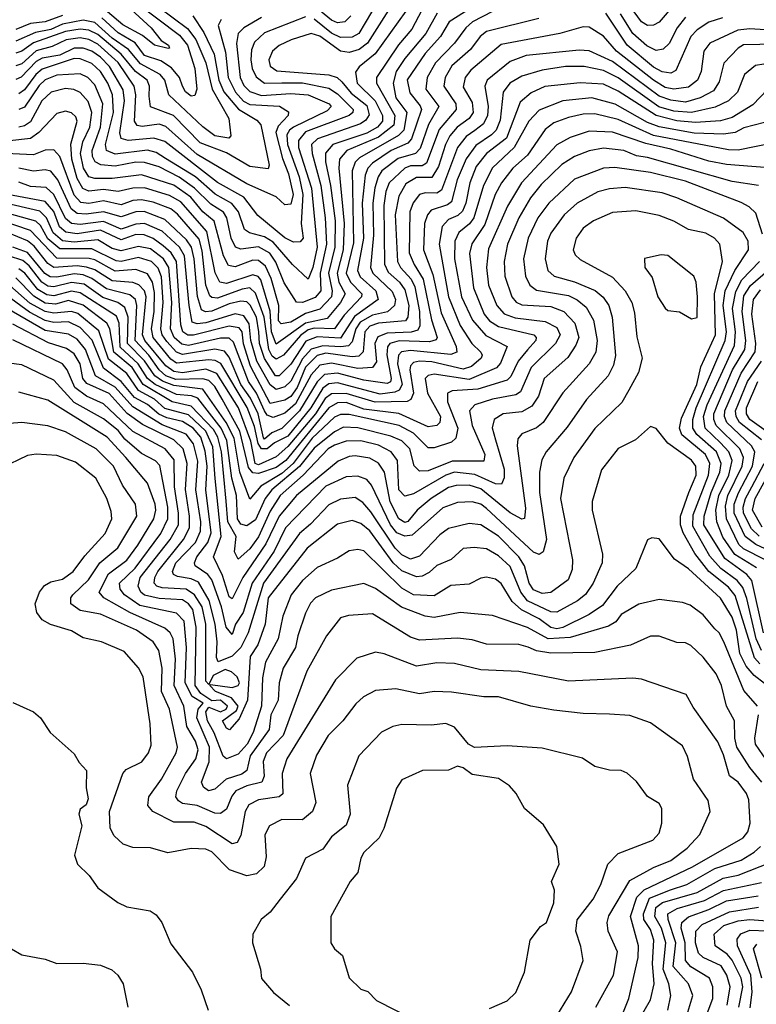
# Model space of a CAD drawing. Extents: x 1308313 to 1441400, y 959662 to 1036319.
# Tile 575 of 656: x 1420558 to 1423077, y 975135 to 978502. Entities that reach past the tile are written whole.
import ezdxf

# ---------------------------------------------------------------- set-up
doc = ezdxf.new("R2010")
doc.units = 0

msp = doc.modelspace()

# ---------------------------------------------------------------- linework, layer by layer
at = {"layer": '0CON10XD'}
for points in [[(1422184.1, 978595), (1422027.1, 978495), (1421997, 978445), (1421945, 978386.5), (1421883.3, 978296.6), (1421892.3, 978252.3), (1421928.2, 978208.2), (1421932.5, 978195), (1421898.6, 978095), (1421885, 978080.4), (1421828.3, 978055), (1421765, 978011.5), (1421748.8, 977995), (1421739.2, 977970.8), (1421729.2, 977875), (1421734.4, 977755), (1421713.1, 977645), (1421723, 977623), (1421776.4, 977575), (1421783.7, 977545), (1421702.6, 977487.4), (1421655, 977413.7), (1421575, 977417.3), (1421537.2, 977402.8), (1421485, 977324.9), (1421445, 977284), (1421432.9, 977285), (1421395, 977343.5), (1421378, 977395), (1421375.5, 977434.5), (1421367.9, 977485), (1421346.6, 977526.6), (1421335, 977537.4), (1421315, 977539.6), (1421275, 977530.6), (1421215, 977505.3), (1421193.4, 977503.4), (1421180.2, 977510.2), (1421165.8, 977555.8), (1421154.8, 977685), (1421145.3, 977725), (1421129, 977749), (1421055, 977819.4), (1420983.8, 977846.2), (1420954.9, 977845.1), (1420905, 977828.7), (1420845, 977845.5), (1420785, 977836.8), (1420755, 977839.5), (1420734.3, 977855), (1420688.9, 977955), (1420665, 977984.5), (1420645, 977989), (1420605, 977984.1), (1420555, 977995.1)], [(1421033.9, 978545), (1421132.2, 978472.2), (1421160.5, 978435), (1421194.5, 978354.5), (1421215.9, 978265), (1421273.3, 978165), (1421280.3, 978105), (1421272.9, 978097.1), (1421225, 978104.9), (1421185, 978135.6), (1421068.6, 978245), (1421054.3, 978295), (1421039, 978315), (1420971.7, 978351.7), (1420930.8, 978400.8), (1420875, 978439.4), (1420815, 978492.8), (1420775, 978500.8), (1420705, 978487.3), (1420665, 978468.6), (1420612.1, 978458), (1420545, 978428.5)], [(1420951.5, 978565), (1421105, 978449.9), (1421131.5, 978415), (1421156.7, 978335), (1421163.6, 978265), (1421156.8, 978243.2), (1421145, 978241.1), (1421125, 978255.3), (1421114.8, 978275.2), (1421104.2, 978305), (1421077.6, 978337.6), (1421041.3, 978361.3), (1420985, 978380.1), (1420953, 978423), (1420895, 978457.5), (1420839.2, 978509.2)], [(1420912, 978562), (1421008.3, 978475), (1421041.5, 978431.5), (1421066.9, 978415), (1421070, 978405), (1421065.7, 978404.3), (1421019.6, 978415), (1420978.3, 978448.3), (1420911.2, 978485), (1420858.7, 978528.7)], [(1421905, 978567.6), (1421774.2, 978385.8), (1421719.4, 978340.6), (1421706.8, 978323.2), (1421712.2, 978285), (1421774.1, 978225), (1421798.6, 978175), (1421799, 978155), (1421781.5, 978135), (1421745, 978114.2), (1421628.7, 978075), (1421603.7, 978046.3), (1421603.5, 978016.5), (1421621.5, 977935), (1421636.5, 977815), (1421636.3, 977725), (1421614.1, 977635), (1421626.5, 977575), (1421624.4, 977555), (1421585, 977512.3), (1421535, 977497.4), (1421485, 977468.2), (1421452.2, 977462.2), (1421443, 977473), (1421444.7, 977524.7), (1421417.8, 977617.8)], [(1421690.3, 978515), (1421670, 978495), (1421645, 978491.6), (1421625, 978500.4), (1421555, 978557.3)], [(1421782.9, 978565), (1421717.5, 978455), (1421695, 978442.8), (1421655, 978441.9), (1421625, 978456.5), (1421565, 978504)], [(1422805.3, 978564.7), (1422745, 978493.6), (1422725, 978483.3), (1422705, 978483), (1422685, 978495.2), (1422659.3, 978529.3)], [(1422333.7, 978506.3), (1422155, 978461.7), (1422133.2, 978445), (1422099.6, 978400.4), (1422035.5, 978344.5), (1422012.6, 978305), (1422009, 978275), (1422049.7, 978215), (1422050.6, 978195), (1421992.6, 978127.4), (1421948.8, 978011.2), (1421935, 978002.9), (1421895, 978002.7), (1421875.2, 977995), (1421821.4, 977945), (1421809.7, 977915), (1421802.9, 977867.1), (1421805.9, 977665.9), (1421818.8, 977638.8), (1421857.5, 977605), (1421875, 977578.9), (1421889.2, 977525), (1421886, 977485), (1421877.7, 977472.3), (1421785, 977464.7), (1421755, 977453.9), (1421738.5, 977435), (1421733.2, 977366.8), (1421718.2, 977351.8), (1421695, 977349.7), (1421605, 977361.5), (1421575, 977353.9), (1421535, 977314.3), (1421507.2, 977245), (1421485, 977213.5), (1421465, 977200.8), (1421415, 977189.8), (1421348, 977318), (1421323.8, 977393.8), (1421318.5, 977435), (1421308.9, 977448.9), (1421275, 977453.8), (1421153.1, 977423.1), (1421133.6, 977423.6), (1421116, 977435), (1421109, 977459), (1421094.9, 977674.9), (1421076.4, 977705), (1421049.2, 977729.2), (1421015, 977754.3), (1420983.7, 977766.3), (1420955, 977767.4), (1420905, 977749.5), (1420835, 977782.6), (1420755, 977770.4), (1420715.9, 977775.9), (1420694.2, 977794.2), (1420675, 977846.1), (1420645, 977880.1), (1420425, 977921.8)], [(1421985.3, 978524.7), (1421947, 978455), (1421875, 978370), (1421845.9, 978325), (1421835.6, 978285), (1421844.9, 978234.9), (1421882.4, 978185), (1421871.8, 978125), (1421853.8, 978106.2), (1421719.9, 978030.1), (1421705.4, 978014.6), (1421694.9, 977985.1), (1421699.3, 977739.3), (1421674.9, 977635), (1421689.2, 977605), (1421727.9, 977565), (1421727, 977555), (1421667.7, 977492.3), (1421635, 977445.1), (1421565, 977447.2), (1421545, 977441.4), (1421518.1, 977421.9), (1421460.3, 977355), (1421435, 977341.1), (1421421.2, 977351.2), (1421410.4, 977375), (1421393.8, 977485), (1421365, 977567.2), (1421345.3, 977585.3), (1421318.9, 977581.1), (1421235, 977550.6), (1421215, 977551.9), (1421208, 977558), (1421194.9, 977594.9), (1421181.7, 977711.7), (1421171.4, 977751.4), (1421097.4, 977837.4), (1421074.8, 977855), (1421015, 977878.6), (1420975, 977885.9), (1420945, 977883.7), (1420905, 977869.7), (1420845, 977882.4), (1420795, 977874.3), (1420767.5, 977877.5), (1420745, 977902.2), (1420695, 978034.1), (1420675, 978057.1), (1420645, 978056), (1420605, 978039.8), (1420486.1, 978046.1)], [(1420705, 978516.9), (1420645.4, 978495.4), (1420595, 978489.3), (1420545, 978469)], [(1421150, 978515), (1421188, 978458), (1421223, 978385), (1421238.8, 978295), (1421256.2, 978256.2), (1421306.4, 978196.4), (1421369, 978159), (1421383.2, 978143.2), (1421411.8, 978005), (1421408.2, 977991.8), (1421345, 978000.7), (1421265, 978047.2), (1421175, 978080.9), (1421084.4, 978175), (1421005, 978204.7), (1421001.1, 978241.1), (1421002.5, 978275), (1420993.9, 978295), (1420954.8, 978324.8), (1420905, 978385), (1420825, 978452.2), (1420795, 978466.8), (1420765, 978469.8), (1420715, 978461.8), (1420605, 978423.4), (1420565, 978395.1), (1420545, 978388.2)], [(1422175, 978529.9), (1422106.7, 978495), (1422083.3, 978475), (1422045, 978422.1), (1421979.6, 978355), (1421951.6, 978305), (1421947.6, 978265), (1421991.3, 978205), (1421956.1, 978143.9), (1421927.7, 978062.3), (1421911.9, 978045), (1421852.9, 978027.1), (1421797, 977985), (1421783.7, 977965), (1421772.7, 977927.3), (1421765.8, 977875), (1421768.1, 977765), (1421757.9, 977655), (1421765.7, 977635), (1421832.3, 977572.3), (1421843.4, 977545), (1421840, 977525), (1421816.5, 977503.5), (1421765, 977492.4), (1421722, 977468), (1421707.3, 977445), (1421695, 977400.3), (1421682.6, 977387.4), (1421656.8, 977383.2), (1421595, 977387.4), (1421554.6, 977375.4), (1421525, 977342), (1421485, 977266.3), (1421465, 977246.6), (1421435, 977237.8), (1421415, 977253.2), (1421369.6, 977335), (1421348.4, 977405), (1421342.7, 977462.7), (1421325, 977489.5), (1421295, 977496.4), (1421195, 977465.6), (1421165, 977461.7), (1421148.2, 977468.2), (1421137.3, 977525), (1421121.5, 977695), (1421104.4, 977724.4), (1421045, 977779.2), (1420985, 977805.5), (1420955, 977803.5), (1420905, 977786.3), (1420845, 977812), (1420765, 977802.3), (1420735, 977805.9), (1420715, 977823), (1420675, 977904.5), (1420648.3, 977928.3), (1420595, 977931.8), (1420555, 977946.3)], [(1421933.7, 978535), (1421899.6, 978470.4), (1421853.6, 978416.4), (1421777.9, 978305), (1421778.5, 978285), (1421841.2, 978175), (1421838, 978142), (1421785, 978100.7), (1421676.5, 978055), (1421652.3, 978025), (1421649.4, 977995), (1421668, 977805), (1421664.5, 977715), (1421643.4, 977635), (1421649.1, 977605), (1421670.7, 977565), (1421655.3, 977535), (1421609.5, 977480.5), (1421535, 977464.4), (1421435, 977392.2), (1421419.1, 977435), (1421415.1, 977505.1), (1421382.7, 977612.7), (1421373.8, 977623.8), (1421355, 977629.6), (1421265, 977600.1), (1421242.8, 977605), (1421226.9, 977636.9), (1421198.1, 977778.1), (1421109.1, 977879.1), (1421070.8, 977900.8), (1420985, 977927.1), (1420945, 977926.4), (1420895, 977914.4), (1420845, 977921.9), (1420795, 977916.2), (1420774.6, 977924.6), (1420755, 977959.1), (1420736.4, 978025), (1420733.6, 978076.4), (1420755.2, 978155.2), (1420750.7, 978170.7), (1420735, 978184.1)], [(1421247.1, 978502.9), (1421237.2, 978482.8), (1421261.6, 978391.6), (1421270.8, 978305), (1421295.7, 978255), (1421323.9, 978223.9), (1421345, 978212.5), (1421446.1, 978206.1), (1421477.5, 978187.5), (1421476.2, 978175), (1421441.6, 978138.4), (1421433.9, 978116.1), (1421457.3, 978027.3)], [(1421385, 978509.5), (1421324.2, 978475), (1421305.2, 978455), (1421299.2, 978420.8), (1421312.4, 978305), (1421325, 978277.6), (1421345, 978256.3), (1421385, 978242.8), (1421485, 978250.3), (1421545, 978245.1), (1421616.4, 978215), (1421622.8, 978205), (1421609.1, 978190.9)], [(1421535, 978512.1), (1421395, 978457.8), (1421361.2, 978425), (1421351.1, 978398.9), (1421348.2, 978365), (1421353.3, 978335), (1421366.6, 978306.6), (1421395, 978284.9), (1421455, 978286.1)], [(1421819.7, 978535), (1421747.7, 978422.3), (1421719.2, 978400.8), (1421685, 978390.6), (1421655, 978394.9), (1421585, 978445.6), (1421555, 978454.9), (1421486.2, 978433.8), (1421445, 978414.4), (1421422.4, 978395), (1421410.4, 978365), (1421415, 978343.9), (1421438, 978328), (1421615, 978313.9), (1421644.3, 978304.3), (1421660.3, 978290.3)], [(1422961, 978509), (1422915, 978493.9), (1422875, 978468.1), (1422853.1, 978445), (1422801.6, 978328.4), (1422785, 978320), (1422755, 978324), (1422725, 978340.3), (1422635, 978415.5), (1422562, 978525)], [(1422835, 978511.5), (1422806.1, 978475), (1422778.6, 978421.4), (1422758.6, 978401.4), (1422735, 978397), (1422702.5, 978412.5), (1422655.4, 978455.4), (1422612.5, 978522.5)], [(1423107.4, 978467.4), (1423055, 978471.2), (1423013.9, 978466.1), (1422918, 978422), (1422897.2, 978395), (1422889.1, 978325), (1422875.7, 978295), (1422845, 978271.9), (1422795.5, 978264.5), (1422765, 978270.9), (1422725, 978295.3), (1422599.3, 978395), (1422555, 978446.2), (1422505, 978477.1), (1422485, 978478.1), (1422405.4, 978454.6), (1422205, 978417.2), (1422100.4, 978329.6), (1422081, 978305), (1422075, 978271.4), (1422105, 978218.9), (1422109, 978185), (1422095.2, 978165), (1422054.2, 978135), (1422029.6, 978105), (1422013.8, 978075), (1421989.8, 978000.2), (1421967.6, 977962.4), (1421915, 977963.2), (1421879, 977941), (1421855, 977899.2), (1421841.8, 977835), (1421850.5, 977675), (1421860.4, 977655), (1421897.1, 977615), (1421909.2, 977589.2), (1421925.8, 977505), (1421926.6, 977455), (1421919.8, 977440.2), (1421896.8, 977433.2), (1421815, 977430.8), (1421782.4, 977417.6), (1421772.8, 977395), (1421778, 977332), (1421765, 977313.2), (1421715, 977309), (1421625, 977328.1), (1421585, 977321), (1421555, 977288.4), (1421501.7, 977188.3), (1421465, 977157.3), (1421425, 977141.5), (1421405, 977149.6), (1421395.3, 977165.3), (1421368.3, 977225), (1421341, 977265), (1421305, 977357.3), (1421289.4, 977399.4), (1421275, 977412.8), (1421245, 977413), (1421135, 977388.6), (1421112.9, 977392.9), (1421086.9, 977415), (1421074.1, 977445), (1421078.9, 977535), (1421068.3, 977655), (1421050.2, 977685), (1421005, 977718.2), (1420965, 977726.8), (1420905, 977711.5), (1420875, 977720.1), (1420825, 977749.1), (1420745, 977741.7), (1420705, 977746.6), (1420673.1, 977773.1), (1420650.2, 977825), (1420627.4, 977847.4), (1420495, 977877.9)], [(1421457.3, 978027.3), (1421477.5, 977975), (1421493.7, 977905), (1421485, 977871.7), (1421465, 977868.7), (1421435, 977897.1), (1421335, 977940.5), (1421165, 978041.5), (1421057.6, 978137.6), (1421035, 978145.1), (1420977.5, 978137.5), (1420960.5, 978140.5), (1420950.6, 978155), (1420955.9, 978245), (1420950, 978275), (1420895, 978355.7), (1420825, 978418.4), (1420795, 978434.3), (1420765, 978440.4), (1420716.7, 978433.3), (1420668.9, 978411.1), (1420615, 978396.1), (1420565, 978351.6), (1420545, 978344)], [(1423145, 978419.1), (1423033.4, 978416.6), (1423015, 978405.2), (1422965.8, 978354.2), (1422949.7, 978290.3), (1422930.5, 978259.5), (1422885.1, 978234.9), (1422835, 978220.5), (1422785, 978226.6), (1422745, 978241.2), (1422585, 978359.2), (1422505.9, 978395.9), (1422471.9, 978398.1), (1422290.1, 978379.9), (1422235, 978359.6), (1422157.3, 978295), (1422148.5, 978275), (1422160.1, 978205), (1422158.1, 978175), (1422144.1, 978145.9), (1422115, 978123.4), (1422085, 978103), (1422055, 978065.2), (1422000.9, 977919.1), (1421985, 977909), (1421945, 977910.3), (1421925, 977904.8), (1421903.5, 977876.5), (1421892.6, 977845), (1421890.2, 977705), (1421906.7, 977665), (1421937.7, 977615), (1421966.2, 977476.2), (1421985.8, 977415), (1421982.6, 977407.4), (1421959.1, 977400.9), (1421855.7, 977404.3), (1421824.5, 977395), (1421816.1, 977383.9), (1421813.5, 977356.5), (1421828.5, 977275), (1421825.9, 977264.1), (1421815, 977258.3), (1421735, 977269.3), (1421645, 977293.6), (1421601, 977289), (1421575.7, 977264.3), (1421515, 977164.7), (1421455.2, 977104.8), (1421420.6, 977089.4), (1421395, 977068.2), (1421392.1, 977072.1), (1421373.5, 977155), (1421347.6, 977207.7), (1421314.8, 977255), (1421275, 977348.6), (1421258.7, 977368.7), (1421225.3, 977375.3), (1421115, 977357.7), (1421095, 977365.7), (1421061.3, 977401.3), (1421045.8, 977425), (1421041.2, 977445), (1421049.2, 977535), (1421042.9, 977622.9), (1421032.1, 977652.1), (1421009, 977675), (1420965, 977688.9), (1420905, 977675.8), (1420887.7, 977677.7), (1420805, 977718.3), (1420695, 977718.3), (1420655, 977752.9), (1420629, 977799), (1420613.6, 977813.6), (1420495, 977846.6)], [(1421609.1, 978190.9), (1421494.4, 978135), (1421480.6, 978125), (1421471.9, 978108.1), (1421474.4, 978075.6), (1421514.3, 977965), (1421526.4, 977905), (1421520.6, 977805), (1421527.2, 977755), (1421517.7, 977742.3), (1421495, 977741.5), (1421465, 977756.6), (1421372.2, 977832.2), (1421324.5, 977895), (1421235, 977945.3), (1421055, 978085.4), (1421017.4, 978097.4), (1420929.2, 978089.2), (1420905.6, 978095.6), (1420900.8, 978115), (1420917.2, 978225), (1420912, 978262), (1420865, 978342.8), (1420834.7, 978374.7), (1420804.5, 978394.5), (1420775, 978405.5), (1420745, 978405.5), (1420695, 978381.5), (1420635, 978371.2), (1420615, 978359.7), (1420563.7, 978306.3), (1420545, 978297.4)], [(1423245, 978373.1), (1423074.8, 978345.2), (1423037.1, 978315), (1423012.6, 978255), (1422981.9, 978225), (1422936.9, 978203.1), (1422855, 978184.6), (1422795, 978189.9), (1422744.3, 978204.3), (1422605, 978303.9), (1422555, 978328.2), (1422488, 978342), (1422425, 978342.3), (1422345, 978329.2), (1422275, 978309.3), (1422234.7, 978285.3), (1422211.9, 978255), (1422201.1, 978158.9), (1422187.1, 978125), (1422171.8, 978108.2), (1422117.8, 978072.3), (1422085, 978026.8), (1422054.1, 977955), (1422035, 977879.3), (1422021.3, 977868.7), (1421965, 977851), (1421952.5, 977835), (1421943, 977805), (1421939.5, 977715), (1421970.6, 977630.6), (1421999.9, 977500.1), (1422050.4, 977385), (1422052.5, 977365), (1422032.2, 977357.8), (1421895, 977371.3), (1421863.4, 977366.6), (1421853.9, 977355), (1421849.7, 977325), (1421865.7, 977254.3), (1421856.4, 977235), (1421841.4, 977228.6), (1421791.4, 977221.4), (1421645, 977260.8), (1421615, 977257.2), (1421595, 977242.3), (1421553.7, 977175), (1421475, 977077.8), (1421429.6, 977055), (1421405, 977034.4), (1421385, 977035.3), (1421373.2, 977053.2), (1421360.9, 977110.9), (1421336.1, 977176), (1421246.4, 977326.4), (1421226.9, 977336.9), (1421205, 977339.7), (1421095, 977327.6), (1421075, 977341.1), (1421014.7, 977415), (1421009.2, 977445), (1421018.6, 977505), (1421019.5, 977569.5), (1421012.5, 977605), (1420995, 977632.9), (1420955, 977647.8), (1420885, 977642.2), (1420815, 977680.9), (1420795.8, 977685.8), (1420685, 977687.1), (1420595, 977781.4), (1420495, 977815.8)], [(1421455, 978286.1), (1421525, 978286.1), (1421615, 978268.3), (1421645, 978248.6), (1421699, 978195), (1421697.7, 978185), (1421685.2, 978174.8), (1421535, 978118.4), (1421511.1, 978089), (1421511.3, 978065), (1421556.2, 977926.2), (1421575.4, 977725), (1421560.9, 977655), (1421545, 977615.5), (1421491.1, 977665), (1421425, 977741.5), (1421395, 977760.1), (1421344, 977774), (1421326.5, 977785), (1421306.4, 977845), (1421284, 977874), (1421226.1, 977906.1), (1421159.4, 977965), (1421057.4, 978027.4), (1421025, 978047.7), (1420995, 978056), (1420885, 978042.6), (1420854.9, 978054.9), (1420852, 978075), (1420878.8, 978185), (1420875.5, 978245), (1420860.1, 978285), (1420834.6, 978325), (1420805, 978352.1), (1420765, 978368.9), (1420745, 978369.1), (1420635, 978333.4), (1420613.6, 978315), (1420575, 978263), (1420555, 978248.7)], [(1421660.3, 978290.3), (1421691.6, 978251.6), (1421745, 978208.6), (1421752.8, 978177.2), (1421741.6, 978158.4), (1421723.8, 978146.2), (1421576.9, 978095), (1421556.1, 978075), (1421557.9, 978045), (1421588.1, 977935), (1421603.3, 977825), (1421607.1, 977735), (1421585.4, 977635), (1421588, 977575), (1421568.2, 977551.8), (1421525, 977535.2), (1421505, 977536.2), (1421462.3, 977602.3), (1421433.7, 977673.7), (1421413.4, 977703.4), (1421375, 977725.3), (1421315, 977717.3), (1421296.2, 977725), (1421281, 977755), (1421266.4, 977825), (1421255, 977844.1), (1421212, 977872), (1421156.1, 977926.1), (1421103.5, 977963.5), (1421035, 977998.6), (1420985, 978014.2), (1420955, 978014.9), (1420885, 978001.8), (1420836.2, 978006.2), (1420816.5, 978016.5), (1420807, 978035), (1420806.5, 978055), (1420835.1, 978135), (1420842.2, 978215), (1420815, 978279.2), (1420791, 978305), (1420765, 978317.5), (1420685, 978312.9), (1420645, 978296.7), (1420625, 978277.7), (1420575, 978203.6), (1420555, 978195.2)], [(1423115, 978264), (1423065, 978211.3), (1422995, 978167.9), (1422955, 978156.8), (1422869.6, 978150.4), (1422805, 978156.2), (1422734.2, 978174.2), (1422605, 978258.5), (1422555, 978281.6), (1422475, 978286.9), (1422354.2, 978274.2), (1422307.3, 978252.7), (1422270, 978220), (1422222.4, 978097.6), (1422154.8, 978045), (1422119.5, 978000.5), (1422097.3, 977945), (1422083.5, 977875), (1422072.4, 977847.7), (1422056.8, 977833.2), (1422025, 977819.4), (1422002.8, 977795), (1421992.2, 977735), (1422024.9, 977555), (1422065, 977457), (1422104.2, 977395), (1422134.7, 977365), (1422139.7, 977355), (1422136.5, 977345), (1422103.5, 977316.5), (1422075, 977307.2), (1421967.2, 977332.8), (1421925, 977334.9), (1421905, 977329.7), (1421895, 977318.9), (1421892.4, 977305), (1421904.4, 977225.6), (1421896.2, 977203.8), (1421883.7, 977196.3), (1421773.9, 977193.9), (1421675, 977223.7), (1421625, 977222.9), (1421603.3, 977206.7), (1421570.2, 977155), (1421475, 977042.5), (1421435, 977007.4), (1421375, 976980), (1421363.7, 976985), (1421348.7, 977061.3), (1421306.6, 977175), (1421232.3, 977292.3), (1421195, 977307.6), (1421115, 977295.1), (1421085, 977299.7), (1421058.4, 977318.4), (1420985.6, 977405), (1420978.5, 977425), (1420990.5, 977555), (1420985, 977575.2), (1420966.2, 977596.2), (1420945, 977603.6), (1420875, 977609.8), (1420815, 977646.5), (1420786.5, 977656.5), (1420755, 977660.1), (1420675, 977654.9), (1420655, 977668.7), (1420607.5, 977727.5), (1420585, 977745.7), (1420485, 977787)], [(1421417.8, 977617.8), (1421399.2, 977659.2), (1421375, 977679.1), (1421355, 977680.4), (1421295, 977657.4), (1421272.1, 977662.1), (1421254.8, 977694.8), (1421223.3, 977813.3), (1421185, 977845.7), (1421143.2, 977895), (1421085, 977936.5), (1420975, 977971.3), (1420875, 977959.1), (1420815, 977959.8), (1420795, 977965.4), (1420776.1, 977995), (1420766.4, 978045), (1420774.3, 978085), (1420798.2, 978135), (1420804.5, 978185), (1420792.7, 978222.7), (1420765, 978253.7), (1420743.8, 978263.8), (1420715, 978267.4), (1420666.4, 978255), (1420634.3, 978225), (1420595, 978153.5), (1420575, 978139.2), (1420555, 978135.1)], [(1423105, 978151.1), (1423035, 978133), (1423005, 978116.6), (1422965, 978111.1), (1422865, 978114.4), (1422745, 978136.1), (1422705, 978150.4), (1422595, 978213.9), (1422515.1, 978235.1), (1422415.1, 978224.9), (1422335, 978192.9), (1422299.2, 978155), (1422249.3, 978065), (1422175, 977995.7), (1422144.1, 977935), (1422111.3, 977825), (1422096, 977804), (1422059.6, 977775), (1422045.7, 977745), (1422044.9, 977685), (1422069.4, 977555), (1422106.4, 977475), (1422152.3, 977422.3), (1422224.7, 977385), (1422202, 977328), (1422188.3, 977311.7), (1422095, 977271.8), (1421975, 977290.3), (1421955, 977285.2), (1421945.2, 977275), (1421952.8, 977225), (1421996.9, 977145), (1421994.6, 977125.4), (1421984.9, 977115.1), (1421955, 977109.5), (1421855, 977155.3), (1421735, 977171), (1421675, 977193.2), (1421645, 977192.5), (1421615.3, 977174.7), (1421468.8, 976995), (1421435, 976971.1), (1421375, 976950.7), (1421355, 976952.4), (1421341, 976971), (1421311.4, 977095), (1421250.4, 977205)], [(1420735, 978184.1), (1420715, 978189.7), (1420685, 978181.4), (1420623.8, 978116.2), (1420595, 978096.3), (1420525, 978087.9)], [(1423205.4, 978094.6), (1423015, 978055.6), (1422982.3, 978057.7), (1422725, 978106.3), (1422605, 978161.4), (1422525, 978179.9), (1422485, 978179.7), (1422435, 978167.7), (1422385, 978149.8), (1422355, 978126.7), (1422295, 978039.4), (1422244, 977995), (1422205.8, 977945), (1422184.3, 977905), (1422148.3, 977801.7), (1422103.8, 977736.2), (1422096.8, 977703.2), (1422109.5, 977585), (1422146.6, 977495), (1422165, 977472.9), (1422195, 977452.9), (1422316.1, 977425), (1422324.7, 977415), (1422322.7, 977405), (1422295, 977373.4), (1422263, 977335), (1422238.1, 977281.9), (1422225, 977269.7), (1422125, 977238.6), (1422036.8, 977233.2), (1422020.8, 977225), (1422021.5, 977195), (1422056.9, 977105), (1422049.2, 977070.8), (1422035, 977057.6), (1421975, 977038.3), (1421955, 977038.4), (1421905, 977088.6), (1421855.3, 977115), (1421685, 977152.4), (1421655, 977152.3), (1421635, 977143), (1421558.2, 977071.8), (1421493.9, 976985), (1421455, 976950.8), (1421382.9, 976907.1), (1421345, 976862.7), (1421311.1, 976955), (1421291.8, 977071.8), (1421264.4, 977125)], [(1423162.8, 977992.8), (1422975, 978007.6), (1422915, 978018.3), (1422785, 978060.1), (1422698.8, 978078.8), (1422585, 978117.9), (1422505, 978121.1), (1422440.2, 978099.8), (1422395, 978074.8), (1422273.8, 977945), (1422226.7, 977865), (1422160.8, 977719.2), (1422154.6, 977655), (1422161.6, 977595), (1422190, 977525), (1422215, 977496.8), (1422252.9, 977482.9), (1422355, 977470.3), (1422395, 977449.4), (1422406.5, 977425), (1422390.6, 977395), (1422306.9, 977313.1), (1422270.8, 977229.2), (1422255, 977219.4), (1422174.5, 977204.5), (1422114.6, 977185.4), (1422096.5, 977165), (1422106, 977115), (1422148.5, 977015), (1422145, 976992.1), (1422037.6, 976992.4), (1421955, 976960), (1421925, 976958.8), (1421906.6, 976976.6), (1421891.8, 977035), (1421865, 977061.9), (1421827.7, 977077.7), (1421715, 977106.9), (1421665, 977108.4), (1421635, 977092.6), (1421565, 977037.1), (1421515.1, 976974.9), (1421420.6, 976895), (1421397.1, 976865), (1421365, 976792.1), (1421335, 976771.5), (1421315, 976776.8), (1421303.6, 976795), (1421300.1, 976875), (1421283.9, 976935), (1421266.2, 977063.8)], [(1423084.4, 977935), (1422995, 977949), (1422705, 978031.1), (1422667.1, 978037.1), (1422624.2, 978055), (1422555, 978063.4), (1422505, 978053.8), (1422455.4, 978034.6), (1422412.3, 978007.7), (1422341.5, 977938.5), (1422305, 977893.2), (1422264.8, 977825), (1422226.7, 977735), (1422215.4, 977675), (1422217.4, 977625), (1422240.6, 977555), (1422256.1, 977536.1), (1422275, 977527.7), (1422375, 977521.3), (1422419.2, 977505), (1422456.7, 977465), (1422469.7, 977415), (1422460.4, 977389.6), (1422432.5, 977347.5), (1422351.5, 977275), (1422331.9, 977215), (1422309.2, 977180.8), (1422275, 977161.4), (1422211.1, 977155), (1422180.3, 977135), (1422173.6, 977106.4), (1422184.8, 977065.2), (1422215.4, 976965.4), (1422214.5, 976935.5), (1422206, 976914), (1422185, 976914.8), (1422115, 976947.5), (1422045, 976955.5), (1422015.2, 976945), (1421905, 976880.8), (1421875, 976873.1), (1421854.9, 976894.9), (1421850.4, 976995), (1421828.6, 977025), (1421785, 977047.3), (1421725, 977062.1), (1421675, 977061.2), (1421635, 977047.3), (1421613.2, 977035), (1421527.4, 976945), (1421448.6, 976875), (1421415, 976821.7), (1421375, 976733.8), (1421345, 976692.5), (1421305, 976657.8), (1421293.1, 976683.1), (1421298, 976735), (1421270.4, 976785), (1421264.4, 976855.6), (1421248, 977025), (1421235.8, 977075), (1421220.8, 977100.8), (1421145, 977180.7), (1421079.1, 977195), (1420980.4, 977255), (1420942.9, 977312.9), (1420880.2, 977365), (1420866.7, 977445), (1420855.9, 977465), (1420775, 977526.4), (1420725, 977541.6), (1420680.7, 977529.3), (1420645, 977533.3), (1420606.6, 977556.6), (1420545, 977619.9)], [(1423098.8, 977768.8), (1423075, 977840.4), (1423052.5, 977862.5), (1423025, 977877.3), (1422835, 977949.7), (1422715, 977980.1), (1422593, 977997), (1422555, 977994.4), (1422455, 977956.7), (1422367.8, 977875), (1422330.2, 977825), (1422297.4, 977755), (1422281.1, 977685), (1422288.4, 977625), (1422303, 977595), (1422325, 977577.6), (1422435, 977558.9), (1422464.9, 977544.9), (1422495, 977519.3), (1422520.3, 977475), (1422532.6, 977405), (1422528.2, 977365), (1422506.1, 977325), (1422415, 977226.1), (1422348.7, 977125), (1422325, 977106.3), (1422275, 977086.3), (1422261.3, 977068.7), (1422259.2, 977045), (1422287.8, 976832.2), (1422285, 976796.9), (1422275, 976794.1), (1422235, 976816), (1422135, 976897.8), (1422095, 976910), (1422050.3, 976909.7), (1422025, 976902.2), (1421965.2, 976865), (1421917.2, 976825), (1421885, 976786), (1421875, 976782.5), (1421855, 976795.6), (1421825, 976853.9), (1421805.7, 976955), (1421785.5, 976985.5), (1421755, 977003.1), (1421705, 977010.6), (1421685, 977008.7), (1421647.2, 976992.8), (1421504.8, 976875), (1421445.8, 976805), (1421400.1, 976710.1), (1421321.3, 976595), (1421285, 976521.4), (1421275, 976528.6), (1421252.1, 976602.1), (1421220.5, 976665), (1421247.4, 976735), (1421226.2, 976933.8), (1421218.4, 977041.6), (1421195, 977095.6), (1421135, 977150.7), (1421055, 977172.9), (1421019.5, 977205), (1420964.1, 977234.1), (1420925, 977292.6), (1420861.4, 977341.4), (1420828.3, 977438.3), (1420757.5, 977497.5), (1420735, 977504.9), (1420675, 977498.3), (1420645, 977504.2), (1420592.7, 977532.7), (1420525, 977593.3)], [(1423102.1, 976405), (1423061.7, 976585), (1423045.2, 976605.2), (1422969.5, 976659.5), (1422897.6, 976775), (1422898.6, 976805), (1422922.8, 976885), (1422952.7, 976955), (1422956.8, 976985), (1422940.7, 977025), (1422873.8, 977083.8), (1422860.3, 977105), (1422859.9, 977135), (1422872, 977175), (1422970.2, 977405), (1422974.9, 977435.1), (1422963.7, 977525), (1422970.8, 977575), (1423003.5, 977645), (1423050.9, 977715), (1423049.5, 977745), (1423031.8, 977775), (1422965, 977823.5), (1422805, 977893.7), (1422755, 977909.7), (1422628.6, 977928.6), (1422575.5, 977924.5), (1422535, 977914.1), (1422465, 977875.2), (1422419.8, 977835), (1422375, 977771.8), (1422363, 977745), (1422355.2, 977685), (1422364.5, 977644.5), (1422385.4, 977625), (1422455, 977606.2), (1422526.5, 977576.5), (1422553.4, 977553.4), (1422573.1, 977525), (1422584.5, 977485), (1422595.5, 977354.5), (1422589.2, 977320.8), (1422570.3, 977285), (1422496.1, 977203.9), (1422430.9, 977109.1), (1422358.2, 977025), (1422343.4, 976996.6), (1422335.9, 976955), (1422336.1, 976885), (1422359.6, 976725), (1422347.8, 976682.2), (1422335, 976673.3), (1422315, 976680.9), (1422155, 976831.1), (1422135, 976845.1), (1422105, 976853.9), (1422055, 976851.1), (1422005, 976832.8), (1421900.4, 976739.6), (1421875, 976735.7), (1421847.7, 976747.7), (1421826.2, 976775), (1421760.9, 976910.9), (1421745, 976929.6), (1421715, 976941), (1421675, 976939.3), (1421605, 976906.9), (1421467.2, 976765), (1421428.5, 976685), (1421352.9, 976575), (1421321.9, 976475), (1421296, 976435), (1421285, 976399.5), (1421264.5, 976424.5), (1421248.6, 976495), (1421215, 976586.9), (1421201.5, 976605), (1421158.8, 976635), (1421156.3, 976645), (1421164.1, 976665), (1421201.3, 976715), (1421212.5, 976747.5), (1421194.6, 976895), (1421199, 976975), (1421193, 977027), (1421178.1, 977075), (1421151.6, 977105), (1421115, 977128.6), (1421060.9, 977140.9), (1421033.9, 977153.9), (1420995, 977186.1), (1420950.4, 977210.4), (1420905.6, 977265.6), (1420845, 977310.9), (1420806.4, 977406.4), (1420765, 977449.9), (1420725, 977468.6), (1420675, 977466.8), (1420645, 977473.5), (1420592.1, 977502.1), (1420515, 977557.5)], [(1423095.2, 976345.2), (1423076.6, 976385), (1423045, 976523.4), (1423030.6, 976560.6), (1423011.7, 976585), (1422955.3, 976625.3), (1422918.1, 976668.1), (1422859.9, 976770.1), (1422861, 976809), (1422913.4, 976945), (1422918.1, 976985), (1422903.1, 977015), (1422822.1, 977082.1), (1422813.9, 977105), (1422820.8, 977139.2), (1422873.6, 977255), (1422887.8, 977315), (1422937.3, 977425), (1422933.7, 977565), (1422961.7, 977675), (1422952.2, 977735), (1422934, 977755), (1422905, 977771.9), (1422845, 977784.7), (1422795, 977813.3), (1422745, 977832.6), (1422665, 977848.8), (1422585, 977842.6), (1422520, 977815), (1422485, 977789.6), (1422461.1, 977755), (1422450.6, 977715), (1422457.8, 977697.8), (1422475, 977682.7), (1422585, 977622.1), (1422628.6, 977575), (1422650.9, 977535), (1422660.3, 977500.3), (1422668, 977418), (1422686.9, 977345), (1422674.4, 977295.6), (1422641.2, 977235), (1422617.2, 977192.8), (1422525, 977103.8), (1422452.6, 977005), (1422418.4, 976935), (1422407.8, 976865), (1422448.3, 976655), (1422447.5, 976622.5), (1422433.2, 976586.8), (1422375, 976543.8), (1422345, 976540.6), (1422315, 976552.7), (1422300.6, 976575), (1422284, 976635), (1422264.6, 976665), (1422195, 976735.7), (1422135, 976775.2), (1422095, 976779.5), (1422025, 976762.7), (1421995, 976741.2), (1421925, 976667.4), (1421895, 976657.7), (1421865, 976671.8), (1421842.4, 976695), (1421759.3, 976819.3), (1421731.5, 976851.5), (1421705, 976868.3), (1421655, 976863), (1421615, 976842.9), (1421553.2, 976776.8), (1421514.6, 976745.4), (1421392.3, 976575), (1421339.2, 976405), (1421314.9, 976355.1), (1421285, 976325.5), (1421236.9, 976306.9), (1421230.7, 976320.7), (1421233.7, 976375), (1421226.9, 976435), (1421206.5, 976516.5), (1421169.3, 976579.3), (1421145, 976589.7), (1421097.7, 976597.7), (1421084.6, 976604.6), (1421080.6, 976615), (1421092.2, 976645), (1421158.9, 976715), (1421176.5, 976753.5), (1421177.1, 976785), (1421160.4, 976895), (1421167.7, 976992.3), (1421152.4, 977052.4), (1421127.1, 977085), (1421045, 977117.4), (1420945, 977178.9), (1420885, 977245.8), (1420818, 977285), (1420782.9, 977375), (1420755, 977410.3), (1420725, 977426.7), (1420645, 977439.9), (1420515, 977514.4)], [(1421264.4, 977125), (1421185, 977238.4), (1421085, 977251), (1421046.2, 977266.2), (1421020, 977285), (1420985, 977336), (1420926.6, 977395), (1420929.1, 977485), (1420918.1, 977518.1), (1420894.3, 977535), (1420842.8, 977552.8), (1420778.2, 977598.2), (1420735, 977604.1), (1420675, 977588.3), (1420655, 977591), (1420634.4, 977604.4), (1420591, 977661), (1420568.6, 977678.6), (1420520.4, 977695)], [(1421250.4, 977205), (1421225, 977248.4), (1421205, 977268.9), (1421185, 977274.3), (1421091.7, 977271.7), (1421058.3, 977285), (1421035.7, 977305), (1421000.3, 977355), (1420952.7, 977405), (1420959.2, 977525), (1420954.3, 977545), (1420935, 977561.7), (1420855, 977582.2), (1420805, 977617.1), (1420775, 977630), (1420745, 977633), (1420685, 977621.4), (1420662.8, 977622.8), (1420644.6, 977634.6), (1420585, 977706.5), (1420535, 977724.5)], [(1422855, 977478.8), (1422875, 977484.2), (1422876.2, 977555), (1422871.5, 977605), (1422863.6, 977625), (1422775, 977695.4), (1422751.5, 977698.5), (1422695, 977686), (1422695.6, 977655), (1422720.9, 977620.9), (1422740.5, 977555), (1422765, 977516.2), (1422775, 977508), (1422815, 977503.3), (1422855, 977478.8)], [(1423077.5, 976627.6), (1423003.7, 976673.7), (1422962.9, 976732.9), (1422941.8, 976785), (1422939, 976825), (1422948.5, 976875), (1422982.7, 976945), (1422994, 976995), (1422982.8, 977025), (1422955.1, 977055.1), (1422902.1, 977105), (1422896, 977145), (1422908.7, 977185), (1423002.1, 977387.9), (1423006.5, 977435), (1422995.8, 977515), (1423006.6, 977573.4), (1423027.7, 977612.3), (1423088.1, 977675)], [(1421266.2, 977063.8), (1421247.5, 977105), (1421167.6, 977207.6), (1421146.1, 977216.1), (1421095, 977221.1), (1421021.8, 977255), (1420995.4, 977275), (1420963.7, 977325), (1420902.2, 977382.2), (1420898.4, 977465), (1420888.9, 977488.9), (1420765, 977568.8), (1420735, 977573.5), (1420675, 977557.8), (1420651.1, 977561.1), (1420620, 977580), (1420576.1, 977635), (1420555, 977650.7)], [(1423107, 976655), (1423033.3, 976693.3), (1423017.3, 976707.3), (1422975.6, 976795), (1422971.3, 976838.7), (1422980.2, 976875), (1423028.3, 976975), (1423033.4, 977005), (1423020.5, 977035), (1422940.1, 977115), (1422931.9, 977135), (1422932.3, 977155), (1422995.9, 977305), (1423038.3, 977375), (1423041.3, 977405), (1423029.2, 977505), (1423035, 977557.6), (1423056.9, 977593.1), (1423116.3, 977645)], [(1423152.4, 976672.4), (1423075, 976707.5), (1423039, 976735), (1423001.8, 976815), (1423001.6, 976845), (1423016, 976884), (1423064, 976975), (1423071.9, 977025), (1423061, 977045), (1422976.8, 977125), (1422968.8, 977145), (1422969.6, 977165), (1423025, 977294.1), (1423073.1, 977366.9), (1423075.6, 977395), (1423061.7, 977495), (1423068, 977545), (1423091.7, 977578.3)], [(1423089, 976299), (1423070.6, 976320.6), (1423005, 976532.8), (1422981.9, 976561.9), (1422915, 976615.7), (1422866.6, 976676.6), (1422827, 976747), (1422817.7, 976775), (1422818, 976805), (1422846.9, 976885), (1422871, 976945), (1422870, 976975), (1422855, 976995.5), (1422774.3, 977054.3), (1422735, 977104.3), (1422715, 977110.8), (1422664.5, 977065), (1422604.2, 977035.8), (1422547.3, 976962.7), (1422515.4, 976855), (1422516.2, 976825), (1422551.1, 976675), (1422550, 976645), (1422519.6, 976575), (1422493.1, 976536.9), (1422465.3, 976515), (1422395, 976476.2), (1422375, 976477.4), (1422294.8, 976514.8), (1422271.8, 976545), (1422235, 976631.9), (1422195, 976669.3), (1422155, 976692.4), (1422112.5, 976697.5), (1422075, 976693.6), (1422033.7, 976656.3), (1421985, 976636.3), (1421958.3, 976611.7), (1421935, 976598.8), (1421915, 976596.6), (1421865, 976618), (1421834.9, 976645), (1421755, 976754), (1421725, 976780), (1421695, 976790.2), (1421645, 976777.3), (1421541.6, 976695), (1421408.2, 976525), (1421397.5, 976435), (1421372.3, 976365), (1421346.4, 976325), (1421336.7, 976175), (1421308.8, 976111.2), (1421276, 976074), (1421265, 976080), (1421251.5, 976105), (1421299.8, 976140.2), (1421305.3, 976155), (1421283, 976183), (1421227.4, 976205), (1421208, 976225), (1421210.9, 976229.1), (1421285, 976218.5), (1421304.9, 976225.2), (1421310.2, 976235), (1421301.9, 976255), (1421282.1, 976272.1), (1421260.4, 976280.4), (1421220.3, 976259.7), (1421205, 976228.8), (1421195, 976240), (1421194.5, 976435.5), (1421181.7, 976495), (1421155.7, 976535.7), (1421127.3, 976555), (1421045, 976559.6), (1421027.5, 976565), (1421018.4, 976575), (1421020.4, 976595), (1421030.9, 976615), (1421118.8, 976725), (1421138.4, 976765), (1421138.5, 976805), (1421125.3, 976895.3), (1421131.3, 976985), (1421116.8, 977035), (1421085.2, 977065), (1420978.1, 977118.1), (1420925.5, 977155.5), (1420863.7, 977223.7), (1420788, 977258), (1420774.7, 977275), (1420764.9, 977325), (1420745, 977359.7), (1420717.9, 977378), (1420657.2, 977397.2), (1420535, 977460.7)], [(1423140, 976205), (1423070, 976260), (1423042, 976292), (1423020.8, 976335), (1423009.1, 976415), (1422995, 976458.7), (1422955, 976523.8), (1422845, 976624.1), (1422797.5, 976657.5), (1422745, 976726.7), (1422719.5, 976730.5), (1422705, 976723.8), (1422665.4, 976625), (1422601.1, 976565), (1422551, 976499), (1422505, 976468.3), (1422415.7, 976424.3), (1422395, 976419.1), (1422375, 976423.4), (1422335, 976453.4), (1422273.9, 976483.9), (1422242.2, 976512.2), (1422204.3, 976574.3), (1422185, 976588.6), (1422155, 976595.8), (1422135, 976592.8), (1422095, 976572.3), (1422032.3, 976567.7), (1421975, 976532.1), (1421905, 976535.8), (1421865, 976558.8), (1421735, 976686.3), (1421715, 976690.8), (1421685, 976686.5), (1421645, 976660.5), (1421575, 976629.5), (1421525.1, 976584.9), (1421486.7, 976535), (1421457.6, 976462.4), (1421441.9, 976385), (1421398.6, 976305), (1421388.3, 976251.7), (1421384.6, 976155), (1421356.4, 976065), (1421336.2, 976025), (1421305, 975991.1), (1421265, 975974.1), (1421253.8, 975983.8), (1421223.5, 976063.5), (1421200.4, 976105), (1421195.1, 976135), (1421205, 976150.8), (1421245, 976135.4), (1421264.5, 976145), (1421268.5, 976155), (1421245, 976175.1), (1421215, 976172.6), (1421177.6, 976197.6), (1421158.1, 976225), (1421161.9, 976425), (1421150.4, 976485), (1421135.1, 976505.1), (1421115, 976518.1), (1421035, 976522.8), (1420985, 976534), (1420972.6, 976545), (1420963.9, 976565), (1420970.6, 976595), (1421073.3, 976725), (1421101.1, 976775), (1421101.6, 976815), (1421087.4, 976905), (1421086.8, 976996.8), (1421055.6, 977035), (1420945, 977093.9), (1420845, 977188.4), (1420786.7, 977215), (1420747, 977245), (1420720.3, 977305), (1420704.7, 977325), (1420535, 977407)], [(1423081, 976155), (1423035, 976208.4), (1422965.8, 976375), (1422950.1, 976405), (1422935, 976419.2), (1422895, 976467.2), (1422850.6, 976500.6), (1422825, 976509.3), (1422745, 976519.7), (1422675, 976503.1), (1422615, 976468.1), (1422596.5, 976443.5), (1422571.8, 976428.2), (1422440.3, 976389.7), (1422365, 976384.5), (1422295, 976423.5), (1422175, 976464.7), (1422065, 976475.2), (1421975, 976457.8), (1421945, 976462.3), (1421863.6, 976493.6), (1421775, 976557.5), (1421735, 976574.1), (1421625, 976552), (1421569.6, 976525), (1421552.6, 976507.4), (1421535, 976472.5), (1421509, 976395), (1421501.7, 976355), (1421459.5, 976285), (1421445.8, 976234.2), (1421442.3, 976175), (1421416.7, 976125), (1421411.7, 976075), (1421346.1, 975985), (1421334.4, 975935), (1421317.7, 975922.3), (1421264.7, 975905.3), (1421225, 975870.8), (1421204.4, 975865), (1421187.3, 975877.3), (1421179.8, 975895), (1421206, 975964), (1421207.2, 976015), (1421164.3, 976115), (1421168.4, 976145), (1421186.1, 976165), (1421147.7, 976187.7), (1421123.7, 976235), (1421128.8, 976355), (1421120.7, 976445), (1421095, 976472.5), (1420969.2, 976499.2), (1420916.9, 976535), (1420901.4, 976555), (1420899.2, 976575), (1420952.8, 976627.2), (1421040.5, 976745), (1421064.9, 976795), (1421064.7, 976835), (1421037.4, 976977.4), (1421023.2, 976993.2), (1420975, 977019.2), (1420917.8, 977067.8), (1420895, 977097.3), (1420845, 977136.9), (1420745, 977193.5), (1420675, 977269.5), (1420565, 977322.6), (1420485, 977332.6)], [(1423095.1, 977065), (1423019.8, 977125), (1423007.7, 977145), (1423005.5, 977165), (1423047.1, 977265), (1423095.1, 977334.9)], [(1423135, 977078.2), (1423054.5, 977135), (1423043.2, 977155), (1423043.7, 977175), (1423082, 977265)], [(1423096.3, 975895), (1423055, 975944.8), (1423010.9, 976015), (1423003.7, 976045), (1423002.2, 976105), (1422974.7, 976155), (1422958.1, 976225), (1422939.6, 976265), (1422895, 976322.5), (1422852.8, 976362.7), (1422835, 976371.5), (1422805, 976372.7), (1422745, 976394.7), (1422715, 976394.6), (1422646.5, 976363.5), (1422525, 976338.3), (1422375, 976336), (1422325, 976344.3), (1422296.8, 976356.8), (1422265, 976365.6), (1422155, 976366.5), (1422105, 976382), (1422055, 976387.7), (1421925, 976380.8), (1421895, 976391.1), (1421765, 976470.8), (1421682.5, 976465), (1421655, 976456.9), (1421607.5, 976395), (1421540.3, 976275), (1421459.3, 976055), (1421401.7, 975995), (1421391.1, 975965), (1421393.7, 975915), (1421385.8, 975895), (1421335, 975882.6), (1421297.9, 975865), (1421283.2, 975846.8), (1421265, 975802.5), (1421245, 975787.5), (1421225, 975789.4), (1421165, 975814.6), (1421115, 975822.3), (1421101, 975831), (1421091.6, 975845), (1421095.2, 975865), (1421125.6, 975925), (1421160.8, 975975), (1421168.5, 976005), (1421159.5, 976035), (1421130, 976085), (1421119.7, 976155), (1421086.4, 976225), (1421091.5, 976315), (1421083.5, 976385), (1421073.2, 976405), (1421055, 976421.6), (1420935.1, 976475.1), (1420845.5, 976525.5), (1420829.8, 976545), (1420862.2, 976607.8), (1420925, 976653.6), (1420962.1, 976705), (1421017.4, 976795), (1421024.1, 976825), (1421021.8, 976845), (1420995, 976917.8), (1420921.5, 977005), (1420857.6, 977075), (1420775, 977125.9), (1420655, 977201.7), (1420555, 977228.8)], [(1422609, 975075), (1422640.7, 975155), (1422673.1, 975295), (1422673.8, 975335), (1422646.9, 975435), (1422668.7, 975501.3), (1422693.4, 975526.6), (1422858.9, 975605), (1423032.7, 975705), (1423047.6, 975725), (1423056.1, 975755), (1423051.3, 975835), (1423043.8, 975856.2), (1423015.4, 975895.4), (1422985, 975916.7), (1422965, 975987.8), (1422945, 976032.9), (1422861.5, 976151.5), (1422837.8, 976195), (1422685, 976247.3), (1422655, 976250.8), (1422435, 976240), (1422265, 976273.3), (1422135, 976278.5), (1422045, 976300.7), (1421985, 976303.5), (1421915, 976291.6), (1421805, 976334.1), (1421775, 976338.9), (1421711.2, 976318.8), (1421637.9, 976245), (1421471.6, 975975), (1421456.1, 975925), (1421458.1, 975855), (1421445, 975844.3), (1421375, 975834.1), (1421342.1, 975817.9), (1421328.9, 975795), (1421315, 975712.7), (1421301.4, 975688.6), (1421285, 975683.7), (1421195, 975743.6), (1421155, 975757.5), (1421085, 975757.9), (1421013.8, 975795), (1420996, 975815), (1420999.7, 975845), (1421043, 975905), (1421093, 975995), (1421097.7, 976015), (1421071, 976145), (1421043.6, 976205), (1421045.4, 976285), (1421033.7, 976345), (1421014.2, 976375), (1420957.2, 976415), (1420835, 976469.4), (1420765, 976481.6), (1420733, 976505), (1420733.1, 976525), (1420739.4, 976535), (1420793.5, 976586.5), (1420831.9, 976645), (1420894.3, 976695.7), (1420959.3, 976805), (1420954.8, 976845), (1420910.2, 976910.2), (1420879, 976975), (1420820.3, 977035), (1420715, 977092.8), (1420655, 977113), (1420565.2, 977125.2), (1420495, 977119.4)], [(1422528.4, 975125), (1422588.8, 975235), (1422602.2, 975315), (1422570.8, 975385), (1422567.5, 975415), (1422572.5, 975437.5), (1422645, 975558.9), (1422725, 975603.4), (1422785, 975627.5), (1422841.2, 975668.8), (1422884.2, 975715.8), (1422919.7, 975795), (1422912.4, 975832.4), (1422862.8, 975905), (1422842.3, 975982.3), (1422825, 976019.2), (1422715, 976097.6), (1422645, 976123.1), (1422575, 976127.3), (1422485, 976129.3), (1422385, 976141), (1422306, 976155), (1422195, 976187.2), (1422145, 976186.4), (1422035, 976202.7), (1421975, 976204.7), (1421925, 976197.1), (1421845, 976214.3), (1421775, 976208.8), (1421733.8, 976186.2), (1421707.4, 976162.6), (1421663.3, 976105), (1421612.8, 976055), (1421572.8, 975987.2), (1421551.8, 975925), (1421570.5, 975825), (1421559.7, 975795), (1421525, 975765.8), (1421455, 975766.7), (1421412.2, 975745), (1421396, 975715), (1421400.9, 975639.1), (1421393.7, 975606.3), (1421368.3, 975581.7), (1421334.8, 975574.8), (1421275.2, 975595.2), (1421215, 975656.4), (1421195, 975665.8), (1421145, 975667.6), (1421065, 975653.6), (1421005, 975670), (1420945, 975670.9), (1420912.4, 975682.4), (1420881.2, 975711.2), (1420867.2, 975737.2), (1420865.4, 975795), (1420910.6, 975925), (1420922.1, 975937.9), (1420975.8, 975964.2), (1420999, 975995), (1421008.1, 976021.9), (1421004.8, 976094.8), (1420980, 976255), (1420965, 976286.4), (1420915, 976342.2), (1420837.5, 976375), (1420775, 976388.6), (1420735, 976412.4), (1420663.8, 976433.8), (1420635, 976449.7), (1420617.4, 976475), (1420611, 976505), (1420625.9, 976544.1), (1420643.1, 976566.9), (1420665, 976580.2), (1420705, 976589.2), (1420741.6, 976615), (1420781.2, 976668.8), (1420850.6, 976745), (1420873, 976795), (1420871, 976821), (1420855.7, 976865), (1420818.8, 976935), (1420749.2, 976989.2), (1420685, 977011.9), (1420615, 977016.7), (1420585, 977012), (1420495, 976968.5)], [(1423097.3, 976767.3), (1423063.7, 976825), (1423073.2, 976865), (1423150.4, 977005)], [(1423086.6, 976736.6), (1423060.9, 976760.9), (1423033.8, 976815), (1423031.8, 976835), (1423040, 976865), (1423062.1, 976905), (1423104.4, 976985)], [(1420535, 976167.7), (1420605.8, 976135.8), (1420628.9, 976115), (1420662.9, 976065), (1420745, 975992), (1420762.1, 975962.1), (1420787.1, 975935), (1420785.9, 975875.9), (1420792.3, 975837.7), (1420785, 975817.5), (1420765, 975802.5), (1420760.8, 975785), (1420771.2, 975745), (1420746, 975645), (1420756, 975615), (1420795.8, 975575.8), (1420825, 975533.3), (1420893.8, 975483.8), (1420925, 975468.9), (1421004.5, 975454.5), (1421025, 975440.8), (1421044.4, 975415), (1421075, 975342.5), (1421148.9, 975245), (1421178.9, 975185), (1421202.2, 975115)], [(1423149.9, 975915), (1423074.8, 976025), (1423071.9, 976045), (1423084.4, 976125)], [(1422382.7, 975075), (1422445, 975178.1), (1422484.6, 975285), (1422477.4, 975332.6), (1422459.7, 975385), (1422465, 975424), (1422519.3, 975495), (1422545.4, 975545), (1422569.2, 975615), (1422605, 975650.4), (1422723.4, 975696.6), (1422745, 975720), (1422753.6, 975755), (1422753.8, 975805), (1422745, 975821.9), (1422705, 975845.8), (1422667.4, 975897.4), (1422635.7, 975925.7), (1422615, 975934.3), (1422575, 975935.5), (1422525, 975948), (1422482.7, 975977.3), (1422345, 976010.9), (1422225, 976019.1), (1422113.3, 976013.3), (1422092.7, 976025), (1422045, 976083.3), (1422015, 976095.9), (1421965, 976090), (1421865, 976092.1), (1421833.8, 976085), (1421795, 976066.4), (1421718.1, 975985), (1421679.6, 975885), (1421688.1, 975785), (1421675, 975747.5), (1421625, 975707.8), (1421594.4, 975665.6), (1421535.6, 975635), (1421504.6, 975565), (1421449.1, 975495), (1421415, 975450.6), (1421384.2, 975425), (1421356, 975375), (1421354, 975345), (1421381.4, 975255), (1421385, 975223.3), (1421426, 975175), (1421481.4, 975131.4)], [(1422165, 975120.7), (1422225, 975147.5), (1422254.6, 975175.4), (1422284.3, 975245), (1422303.8, 975355), (1422339.1, 975400.9), (1422360, 975415), (1422385, 975482.5), (1422386.7, 975525), (1422376.5, 975555), (1422403.1, 975615), (1422394.5, 975675), (1422349.4, 975749.4), (1422285, 975804.5), (1422255.9, 975855.9), (1422232.6, 975882.6), (1422195, 975907.5), (1422105, 975921.6), (1422075, 975944.1), (1422055, 975949.8), (1422025, 975936.3), (1421935.6, 975934.4), (1421865, 975902.5), (1421846.2, 975873.8), (1421803.8, 975736.2), (1421787.1, 975705), (1421735, 975654.6), (1421724.8, 975635), (1421714, 975586), (1421688.1, 975555), (1421621.9, 975435), (1421621.9, 975345), (1421634.6, 975324.6), (1421662.4, 975302.4), (1421685, 975225.8), (1421725, 975187.5), (1421749.1, 975179.1), (1421778.3, 975148.3), (1421910.9, 975080.9)], [(1422672.5, 975075), (1422715, 975150.4), (1422727.4, 975205), (1422722.1, 975275), (1422727, 975355), (1422715, 975391), (1422692.1, 975425), (1422691.2, 975445), (1422711.5, 975498.5), (1422783.4, 975526.6), (1422839.5, 975545), (1422935, 975599.1), (1423025, 975628.5), (1423069.6, 975655), (1423091.6, 975675)], [(1422774.6, 975115.4), (1422785.1, 975165), (1422778.3, 975205), (1422758.1, 975255), (1422767.8, 975345), (1422753, 975395), (1422730.1, 975435), (1422733.3, 975466.7), (1422756.3, 975483.7), (1422875, 975517.1), (1422963.8, 975566.2), (1423015, 975577.3), (1423128.4, 975621.6)], [(1422835.7, 975085), (1422860, 975165), (1422845.7, 975205), (1422792.3, 975265), (1422801.6, 975345), (1422775.6, 975425), (1422774.8, 975445), (1422806.7, 975463.3), (1422899.9, 975490.1), (1422965, 975524.9), (1423095, 975552.1)], [(1422902.8, 975085), (1422929, 975155), (1422929, 975195), (1422917.3, 975225), (1422853.4, 975263.4), (1422834.9, 975284.9), (1422833.4, 975345), (1422820.2, 975395), (1422822.6, 975415), (1422845, 975434.6), (1422915, 975459), (1422975, 975489.4), (1423083.4, 975506.6)], [(1422977.3, 975132.7), (1422987.3, 975195), (1422976.8, 975235), (1422957.3, 975267.3), (1422895.3, 975295), (1422880, 975310), (1422869.3, 975345), (1422869.8, 975385), (1422892.1, 975407.9), (1422985, 975451.4), (1423085, 975467.6)], [(1423017.1, 975125), (1423031.3, 975195), (1423025.1, 975225.1), (1422995, 975286.2), (1422976.9, 975306.9), (1422936, 975335), (1422933.4, 975375), (1422966.2, 975405), (1423015, 975421.2), (1423055.3, 975425.3), (1423217.1, 975412.9)], [(1423056.5, 975123.5), (1423063.4, 975176.6), (1423058.8, 975235), (1423012.7, 975335), (1423011.7, 975358.3), (1423023.7, 975376.3), (1423055, 975388.8), (1423115, 975386.9)], [(1423095.6, 975225), (1423067, 975325), (1423079.4, 975340.6)], [(1420530, 975325), (1420565, 975304.1), (1420645, 975290), (1420685, 975274.4), (1420775.4, 975275.4), (1420835, 975268.5), (1420872.8, 975252.8), (1420894.2, 975235), (1420912, 975205), (1420927.5, 975125)]]:
    msp.add_lwpolyline(points, dxfattribs=at)

doc.saveas('drawing.dxf')
